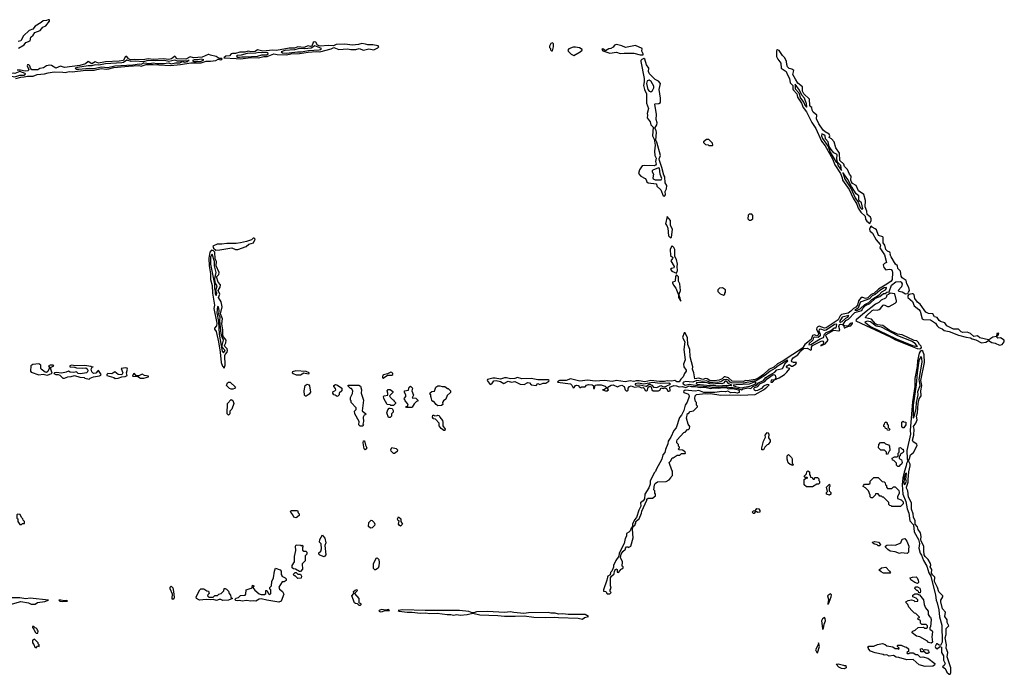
# Model space of a CAD drawing. Extents: x 2769579 to 2883812, y 684207 to 828660.
# Tile 407 of 505: x 2851402 to 2862920, y 763699 to 771352. Entities that reach past the tile are written whole.
import ezdxf

# ---------------------------------------------------------------- set-up
doc = ezdxf.new("R2010")
doc.units = 0

msp = doc.modelspace()

# ---------------------------------------------------------------- linework, layer by layer
at = {"layer": '0CON02XD'}
for points in [[(2851390, 771020), (2851455, 771058), (2851474, 771086), (2851523, 771105), (2851533, 771147), (2851559, 771171), (2851579, 771201), (2851642, 771225), (2851674, 771265), (2851709, 771281), (2851750, 771335), (2851750, 771350), (2851735, 771352), (2851715, 771344), (2851675, 771340), (2851655, 771319), (2851583, 771277), (2851557, 771243), (2851514, 771226), (2851448, 771165), (2851415, 771107), (2851385, 771098)], [(2853985, 770894), (2854105, 770909), (2854195, 770907), (2854257, 770923), (2854297, 770923), (2854375, 770954), (2854415, 770944), (2854525, 770941), (2854575, 770952), (2854676, 770956), (2854775, 770972), (2854875, 770981), (2854915, 770978), (2855045, 771012), (2855075, 771028), (2855136, 771006), (2855235, 771013), (2855275, 771004), (2855335, 771004), (2855375, 771016), (2855425, 770997), (2855485, 771013), (2855545, 771000), (2855593, 771025), (2855602, 771035), (2855596, 771046), (2855535, 771059), (2855475, 771058), (2855447, 771067), (2855405, 771074), (2855365, 771061), (2855295, 771054), (2855205, 771068), (2855105, 771062), (2855073, 771047), (2855015, 771051), (2854916, 771044), (2854886, 771055), (2854865, 771089), (2854846, 771094), (2854836, 771084), (2854819, 771045), (2854805, 771039), (2854775, 771047), (2854725, 771029), (2854655, 771034), (2854615, 771021), (2854555, 771020), (2854405, 770994), (2854365, 770997), (2854245, 770983), (2854185, 770999), (2854155, 770981), (2854105, 770978), (2854075, 770983), (2854035, 770971), (2853977, 770973), (2853925, 770956), (2853892, 770958), (2853875, 770953), (2853855, 770930), (2853815, 770926), (2853790, 770905), (2853933, 770897), (2853985, 770894)], [(2854525, 770961), (2854555, 770965), (2854652, 770978), (2854695, 770975), (2854782, 770992), (2854905, 770999), (2854923, 771005), (2854932, 771015), (2854855, 771046), (2854811, 771019), (2854735, 771011), (2854675, 771014), (2854615, 770999), (2854505, 770992), (2854460, 770975), (2854475, 770967), (2854525, 770961)], [(2857635, 770990), (2857646, 771035), (2857645, 771070), (2857635, 771083), (2857615, 771073), (2857598, 771045), (2857598, 771028), (2857610, 771015), (2857612, 771002), (2857625, 770990), (2857635, 770990)], [(2857885, 770933), (2857958, 770975), (2857980, 770995), (2857980, 771005), (2857950, 771025), (2857905, 771032), (2857875, 771030), (2857825, 771013), (2857814, 770996), (2857820, 770985), (2857855, 770948), (2857885, 770933)], [(2858695, 770940), (2858697, 770955), (2858681, 770985), (2858682, 771015), (2858605, 771049), (2858487, 771027), (2858446, 771046), (2858385, 771062), (2858360, 771055), (2858345, 771032), (2858316, 771014), (2858295, 771012), (2858255, 770990), (2858225, 771010), (2858210, 771005), (2858225, 770990), (2858305, 770963), (2858385, 770974), (2858428, 770958), (2858475, 770963), (2858585, 770960), (2858661, 770941), (2858695, 770940)], [(2851355, 770664), (2851415, 770682), (2851455, 770684), (2851495, 770694), (2851559, 770691), (2851605, 770711), (2851692, 770718), (2851735, 770732), (2851805, 770742), (2851905, 770741), (2851935, 770734), (2851982, 770748), (2852015, 770742), (2852174, 770764), (2852275, 770764), (2852355, 770781), (2852414, 770774), (2852445, 770777), (2852505, 770795), (2852675, 770811), (2852795, 770817), (2852825, 770809), (2852883, 770827), (2852965, 770830), (2853165, 770818), (2853285, 770828), (2853405, 770848), (2853525, 770850), (2853585, 770867), (2853635, 770866), (2853696, 770874), (2853725, 770890), (2853755, 770882), (2853770, 770895), (2853765, 770900), (2853735, 770900), (2853702, 770922), (2853635, 770936), (2853615, 770946), (2853605, 770947), (2853535, 770915), (2853435, 770908), (2853395, 770918), (2853347, 770893), (2853245, 770894), (2853215, 770928), (2853177, 770895), (2853145, 770886), (2853086, 770894), (2852965, 770888), (2852905, 770894), (2852845, 770885), (2852745, 770888), (2852697, 770883), (2852675, 770894), (2852655, 770923), (2852645, 770924), (2852635, 770918), (2852615, 770877), (2852565, 770866), (2852405, 770860), (2852325, 770843), (2852285, 770860), (2852245, 770838), (2852205, 770862), (2852173, 770835), (2852105, 770817), (2851925, 770794), (2851879, 770811), (2851825, 770784), (2851775, 770817), (2851755, 770822), (2851735, 770818), (2851715, 770812), (2851682, 770788), (2851639, 770781), (2851615, 770766), (2851545, 770767), (2851528, 770785), (2851522, 770815), (2851510, 770825), (2851494, 770826), (2851488, 770815), (2851508, 770765), (2851498, 770755), (2851465, 770749), (2851413, 770763), (2851373, 770763)], [(2853975, 770914), (2854000, 770920), (2854045, 770917), (2854185, 770927), (2854235, 770942), (2854295, 770940), (2854310, 770955), (2854304, 770965), (2854285, 770969), (2854235, 770964), (2854201, 770969), (2854165, 770960), (2854065, 770956), (2853992, 770938), (2853946, 770934), (2853937, 770925), (2853947, 770915), (2853975, 770914)], [(2858945, 769288), (2858956, 769304), (2858952, 769345), (2858970, 769375), (2858972, 769412), (2858954, 769444), (2858950, 769515), (2858936, 769536), (2858914, 769625), (2858886, 769705), (2858882, 769725), (2858899, 769765), (2858855, 769920), (2858842, 769945), (2858850, 770035), (2858847, 770057), (2858833, 770085), (2858856, 770125), (2858859, 770145), (2858847, 770187), (2858850, 770245), (2858830, 770365), (2858835, 770370), (2858877, 770373), (2858900, 770385), (2858900, 770435), (2858882, 770535), (2858898, 770605), (2858875, 770632), (2858835, 770653), (2858768, 770718), (2858757, 770745), (2858760, 770785), (2858736, 770825), (2858715, 770890), (2858705, 770900), (2858681, 770889), (2858670, 770875), (2858670, 770865), (2858708, 770665), (2858706, 770625), (2858700, 770585), (2858711, 770535), (2858734, 770484), (2858733, 770375), (2858759, 770315), (2858743, 770255), (2858748, 770235), (2858743, 770205), (2858778, 770158), (2858786, 770125), (2858812, 770095), (2858804, 769995), (2858824, 769955), (2858837, 769885), (2858829, 769815), (2858832, 769765), (2858846, 769734), (2858839, 769695), (2858846, 769665), (2858840, 769650), (2858826, 769644), (2858715, 769649), (2858685, 769642), (2858653, 769597), (2858640, 769555), (2858670, 769525), (2858720, 769495), (2858732, 769482), (2858738, 769455), (2858752, 769445), (2858850, 769435), (2858857, 769405), (2858902, 769362), (2858928, 769295), (2858945, 769288)], [(2861345, 768970), (2861362, 769005), (2861363, 769023), (2861353, 769043), (2861314, 769074), (2861312, 769115), (2861294, 769166), (2861298, 769238), (2861278, 769308), (2861215, 769353), (2861188, 769415), (2861145, 769439), (2861131, 769455), (2861126, 769475), (2861128, 769525), (2861108, 769545), (2861085, 769600), (2861050, 769635), (2861041, 769665), (2860996, 769705), (2860992, 769792), (2860950, 769855), (2860928, 769925), (2860899, 769959), (2860872, 769975), (2860880, 769995), (2860872, 770015), (2860825, 770041), (2860802, 770062), (2860752, 770135), (2860722, 770195), (2860727, 770235), (2860685, 770273), (2860674, 770295), (2860670, 770325), (2860655, 770332), (2860645, 770350), (2860640, 770425), (2860575, 770487), (2860561, 770515), (2860558, 770568), (2860505, 770611), (2860478, 770658), (2860447, 770713), (2860457, 770757), (2860434, 770774), (2860405, 770781), (2860385, 770800), (2860375, 770830), (2860373, 770863), (2860353, 770905), (2860324, 770935), (2860285, 770993), (2860265, 771000), (2860256, 770994), (2860254, 770924), (2860270, 770890), (2860307, 770845), (2860311, 770785), (2860367, 770747), (2860378, 770715), (2860408, 770665), (2860414, 770615), (2860447, 770585), (2860446, 770545), (2860451, 770531), (2860492, 770485), (2860500, 770445), (2860549, 770375), (2860566, 770326), (2860606, 770275), (2860670, 770150), (2860715, 770082), (2860781, 769931), (2860825, 769876), (2860909, 769725), (2860936, 769656), (2861004, 769555), (2861024, 769505), (2861029, 769475), (2861106, 769366), (2861151, 769265), (2861194, 769195), (2861209, 769149), (2861243, 769103), (2861293, 769055), (2861298, 769022), (2861313, 768995), (2861345, 768970)], [(2852095, 770774), (2852215, 770787), (2852275, 770783), (2852355, 770801), (2852435, 770794), (2852515, 770814), (2852725, 770826), (2852805, 770838), (2852825, 770834), (2852855, 770850), (2852925, 770842), (2852965, 770850), (2853005, 770841), (2853085, 770839), (2853145, 770847), (2853175, 770837), (2853225, 770848), (2853275, 770849), (2853305, 770862), (2853330, 770855), (2853370, 770865), (2853370, 770870), (2853386, 770876), (2853370, 770875), (2853370, 770870), (2853295, 770866), (2853249, 770869), (2853215, 770880), (2853145, 770863), (2853095, 770875), (2852985, 770870), (2852905, 770874), (2852845, 770860), (2852755, 770868), (2852705, 770862), (2852655, 770878), (2852618, 770852), (2852595, 770847), (2852405, 770837), (2852328, 770822), (2852285, 770826), (2852245, 770814), (2852204, 770814), (2852080, 770795), (2852050, 770785), (2852064, 770774), (2852095, 770774)], [(2853443, 770863), (2853465, 770865), (2853525, 770869), (2853558, 770885), (2853525, 770891), (2853485, 770884), (2853442, 770885), (2853422, 770875), (2853443, 770863)], [(2851145, 770670), (2851165, 770673), (2851285, 770696), (2851345, 770685), (2851405, 770703), (2851452, 770705), (2851471, 770715), (2851468, 770725), (2851405, 770745), (2851347, 770723), (2851325, 770729), (2851295, 770719), (2851105, 770708), (2851057, 770695), (2851047, 770685), (2851055, 770679), (2851084, 770674), (2851115, 770681), (2851145, 770670)], [(2858785, 770510), (2858803, 770525), (2858820, 770555), (2858820, 770575), (2858790, 770630), (2858764, 770646), (2858744, 770636), (2858734, 770605), (2858749, 770535), (2858765, 770516), (2858785, 770510)], [(2860605, 770330), (2860610, 770335), (2860605, 770370), (2860581, 770435), (2860551, 770471), (2860525, 770527), (2860475, 770598), (2860474, 770545), (2860518, 770498), (2860536, 770435), (2860576, 770386), (2860585, 770353), (2860605, 770330)], [(2861015, 769590), (2861007, 769647), (2860968, 769685), (2860962, 769725), (2860964, 769775), (2860926, 769795), (2860894, 769834), (2860871, 769871), (2860859, 769925), (2860830, 769960), (2860824, 769995), (2860808, 770008), (2860785, 770017), (2860782, 769995), (2860795, 769965), (2860860, 769870), (2860884, 769805), (2860955, 769688), (2860963, 769683), (2860975, 769644), (2861015, 769590)], [(2859505, 769880), (2859510, 769885), (2859508, 769908), (2859465, 769950), (2859435, 769950), (2859400, 769925), (2859400, 769915), (2859423, 769893), (2859455, 769890), (2859465, 769880), (2859505, 769880)], [(2858835, 769482), (2858905, 769482), (2858913, 769495), (2858893, 769545), (2858885, 769617), (2858875, 769620), (2858810, 769595), (2858800, 769585), (2858800, 769575), (2858817, 769545), (2858807, 769505), (2858811, 769491), (2858835, 769482)], [(2861255, 769137), (2861265, 769140), (2861250, 769210), (2861224, 769234), (2861220, 769245), (2861217, 769295), (2861188, 769318), (2861131, 769401), (2861088, 769485), (2861033, 769567), (2861055, 769487), (2861123, 769383), (2861175, 769269), (2861210, 769220), (2861234, 769155), (2861255, 769137)], [(2859955, 769010), (2859980, 769025), (2859980, 769065), (2859965, 769080), (2859935, 769080), (2859923, 769067), (2859920, 769025), (2859935, 769010), (2859955, 769010)], [(2858305, 764640), (2858320, 764655), (2858310, 764665), (2858310, 764685), (2858320, 764705), (2858312, 764735), (2858312, 764825), (2858324, 764846), (2858358, 764872), (2858360, 764905), (2858375, 764930), (2858390, 764925), (2858392, 764892), (2858405, 764890), (2858428, 764912), (2858430, 764925), (2858445, 764930), (2858460, 764945), (2858460, 764955), (2858450, 764965), (2858452, 765015), (2858432, 765065), (2858440, 765105), (2858457, 765133), (2858488, 765162), (2858490, 765175), (2858502, 765188), (2858515, 765190), (2858525, 765180), (2858550, 765195), (2858578, 765295), (2858572, 765395), (2858580, 765425), (2858600, 765445), (2858600, 765455), (2858610, 765465), (2858610, 765485), (2858635, 765510), (2858650, 765515), (2858676, 765584), (2858678, 765605), (2858740, 765735), (2858740, 765745), (2858755, 765760), (2858805, 765760), (2858840, 765785), (2858840, 765805), (2858830, 765815), (2858830, 765845), (2858822, 765855), (2858827, 765913), (2858835, 765930), (2858865, 765948), (2858965, 765952), (2858998, 765972), (2859020, 765995), (2859022, 766008), (2859040, 766025), (2859040, 766075), (2859030, 766085), (2859000, 766175), (2859020, 766195), (2859035, 766230), (2859045, 766230), (2859095, 766260), (2859125, 766260), (2859145, 766280), (2859185, 766280), (2859190, 766285), (2859188, 766298), (2859155, 766320), (2859112, 766322), (2859110, 766335), (2859120, 766345), (2859120, 766355), (2859110, 766365), (2859110, 766385), (2859090, 766405), (2859090, 766425), (2859095, 766440), (2859170, 766525), (2859185, 766530), (2859215, 766560), (2859225, 766560), (2859238, 766572), (2859240, 766595), (2859222, 766625), (2859202, 766695), (2859213, 766747), (2859225, 766750), (2859245, 766770), (2859285, 766780), (2859330, 766825), (2859330, 766835), (2859320, 766845), (2859320, 766875), (2859308, 766888), (2859300, 766925), (2859302, 766955), (2859318, 766972), (2859425, 766981), (2859445, 766977), (2859485, 766980), (2859605, 766963), (2859705, 766968), (2859835, 766961), (2860005, 766970), (2860105, 767023), (2860143, 767055), (2860168, 767085), (2860145, 767086), (2860104, 767066), (2860081, 767039), (2860034, 767016), (2860015, 767012), (2859999, 767019), (2859989, 767035), (2859996, 767054), (2860035, 767064), (2860062, 767095), (2860119, 767121), (2860145, 767154), (2860215, 767203), (2860232, 767202), (2860241, 767195), (2860249, 767161), (2860230, 767140), (2860194, 767136), (2860190, 767115), (2860197, 767113), (2860207, 767115), (2860230, 767140), (2860286, 767164), (2860348, 767205), (2860375, 767232), (2860410, 767275), (2860375, 767282), (2860372, 767295), (2860378, 767305), (2860405, 767322), (2860432, 767302), (2860443, 767303), (2860482, 767325), (2860490, 767345), (2860455, 767346), (2860434, 767354), (2860430, 767365), (2860434, 767375), (2860451, 767399), (2860506, 767435), (2860539, 767481), (2860572, 767508), (2860615, 767512), (2860655, 767490), (2860664, 767496), (2860666, 767525), (2860677, 767545), (2860785, 767596), (2860798, 767595), (2860806, 767584), (2860800, 767560), (2860790, 767550), (2860775, 767548), (2860775, 767540), (2860825, 767562), (2860860, 767605), (2860834, 767655), (2860838, 767672), (2860925, 767723), (2860984, 767716), (2860997, 767723), (2860984, 767765), (2860992, 767788), (2861005, 767793), (2861028, 767788), (2861040, 767780), (2861045, 767750), (2861055, 767748), (2861090, 767765), (2861090, 767770), (2861105, 767768), (2861125, 767774), (2861145, 767800), (2861145, 767808), (2861115, 767799), (2861090, 767770), (2861052, 767772), (2861040, 767780), (2861040, 767795), (2861068, 767835), (2861098, 767852), (2861172, 767928), (2861255, 767954), (2861265, 767979), (2861295, 768011), (2861345, 768035), (2861415, 768095), (2861465, 768115), (2861505, 768151), (2861527, 768153), (2861545, 768166), (2861575, 768172), (2861602, 768248), (2861653, 768287), (2861705, 768292), (2861715, 768285), (2861726, 768266), (2861719, 768231), (2861680, 768185), (2861687, 768177), (2861725, 768170), (2861765, 768146), (2861790, 768150), (2861800, 768165), (2861810, 768185), (2861803, 768223), (2861778, 768265), (2861772, 768305), (2861724, 768335), (2861714, 768355), (2861704, 768414), (2861674, 768445), (2861672, 768475), (2861647, 768495), (2861595, 768578), (2861583, 768605), (2861588, 768615), (2861580, 768635), (2861552, 768645), (2861534, 768664), (2861522, 768715), (2861502, 768745), (2861502, 768805), (2861498, 768815), (2861450, 768830), (2861423, 768895), (2861409, 768909), (2861376, 768926), (2861365, 768940), (2861355, 768930), (2861344, 768905), (2861347, 768885), (2861377, 768855), (2861420, 768780), (2861468, 768725), (2861472, 768715), (2861463, 768685), (2861519, 768605), (2861540, 768515), (2861517, 768503), (2861503, 768487), (2861510, 768455), (2861535, 768428), (2861575, 768437), (2861595, 768430), (2861609, 768415), (2861613, 768395), (2861609, 768315), (2861596, 768294), (2861545, 768259), (2861448, 768202), (2861395, 768153), (2861361, 768139), (2861325, 768100), (2861295, 768094), (2861265, 768106), (2861245, 768103), (2861213, 768067), (2861201, 768015), (2861185, 767993), (2861155, 767976), (2861125, 767943), (2861095, 767923), (2861015, 767904), (2861000, 767890), (2860975, 767842), (2860835, 767748), (2860815, 767746), (2860755, 767769), (2860737, 767763), (2860725, 767750), (2860723, 767735), (2860745, 767685), (2860744, 767665), (2860725, 767657), (2860695, 767667), (2860678, 767662), (2860659, 767615), (2860586, 767554), (2860559, 767511), (2860334, 767365), (2860265, 767328), (2860225, 767288), (2860165, 767264), (2860102, 767205), (2860035, 767156), (2860005, 767145), (2859911, 767131), (2859895, 767134), (2859865, 767122), (2859735, 767126), (2859695, 767167), (2859655, 767178), (2859643, 767177), (2859620, 767155), (2859585, 767136), (2859525, 767129), (2859475, 767133), (2859445, 767152), (2859425, 767156), (2859395, 767146), (2859345, 767160), (2859298, 767155), (2859289, 767225), (2859271, 767265), (2859278, 767295), (2859245, 767410), (2859240, 767495), (2859219, 767555), (2859213, 767633), (2859185, 767692), (2859175, 767692), (2859156, 767635), (2859182, 767585), (2859173, 767495), (2859187, 767375), (2859166, 767325), (2859171, 767295), (2859200, 767255), (2859199, 767245), (2859177, 767215), (2859162, 767175), (2859135, 767150), (2859115, 767118), (2859088, 767118), (2859064, 767134), (2859030, 767125), (2858975, 767131), (2858945, 767123), (2858885, 767122), (2858785, 767133), (2858715, 767118), (2858650, 767130), (2858615, 767131), (2858585, 767123), (2858545, 767131), (2858485, 767119), (2858385, 767133), (2858333, 767123), (2858245, 767132), (2858135, 767126), (2858045, 767139), (2857955, 767126), (2857845, 767152), (2857795, 767132), (2857715, 767132), (2857700, 767125), (2857693, 767113), (2857845, 767094), (2857860, 767080), (2857875, 767050), (2857888, 767052), (2857905, 767076), (2857915, 767081), (2857936, 767076), (2857954, 767054), (2857965, 767052), (2857975, 767060), (2858015, 767060), (2858031, 767079), (2858055, 767089), (2858097, 767085), (2858110, 767075), (2858114, 767055), (2858115, 767040), (2858125, 767040), (2858132, 767078), (2858155, 767083), (2858205, 767083), (2858249, 767069), (2858263, 767055), (2858262, 767045), (2858245, 767030), (2858220, 767025), (2858255, 767012), (2858275, 767012), (2858290, 767025), (2858278, 767045), (2858282, 767055), (2858321, 767079), (2858345, 767082), (2858395, 767059), (2858417, 767073), (2858445, 767079), (2858472, 767065), (2858483, 767023), (2858495, 767012), (2858507, 767013), (2858518, 767022), (2858520, 767045), (2858534, 767065), (2858555, 767071), (2858595, 767056), (2858645, 767062), (2858675, 767049), (2858695, 767054), (2858709, 767045), (2858718, 767018), (2858735, 767012), (2858745, 767020), (2858754, 767056), (2858775, 767068), (2858789, 767059), (2858796, 767026), (2858813, 767013), (2858875, 767012), (2858889, 767021), (2858905, 767049), (2858931, 767041), (2858955, 767047), (2858972, 767035), (2858985, 767010), (2858995, 767008), (2859010, 767015), (2859006, 767055), (2859055, 767075), (2859085, 767072), (2859115, 767059), (2859155, 767065), (2859195, 767051), (2859235, 767070), (2859255, 767065), (2859308, 767065), (2859362, 767052), (2859415, 767055), (2859485, 767042), (2859515, 767048), (2859575, 767044), (2859625, 767052), (2859665, 767051), (2859695, 767036), (2859745, 767040), (2859809, 767025), (2859820, 767015), (2859817, 766993), (2859795, 766986), (2859765, 766994), (2859720, 766990), (2859685, 767008), (2859660, 767000), (2859615, 767004), (2859534, 766994), (2859405, 766992), (2859345, 767018), (2859305, 767011), (2859185, 767021), (2859168, 767005), (2859170, 766995), (2859218, 766978), (2859229, 766965), (2859232, 766945), (2859209, 766881), (2859186, 766845), (2859170, 766785), (2859142, 766728), (2859120, 766700), (2859080, 766580), (2859055, 766548), (2859019, 766471)], [(2859015, 768802), (2859025, 768810), (2859038, 768898), (2859015, 768950), (2859017, 769005), (2858975, 769050), (2858956, 768965), (2858974, 768945), (2858984, 768915), (2858992, 768825), (2859015, 768802)], [(2853695, 768658), (2853745, 768661), (2853885, 768687), (2853925, 768666), (2853955, 768664), (2854051, 768699), (2854082, 768728), (2854137, 768743), (2854157, 768785), (2854145, 768797), (2854135, 768797), (2854115, 768779), (2854055, 768758), (2853987, 768743), (2853935, 768734), (2853825, 768736), (2853767, 768727), (2853713, 768727), (2853663, 768705), (2853670, 768680), (2853695, 768658)], [(2859085, 768390), (2859098, 768422), (2859092, 768465), (2859096, 768495), (2859087, 768547), (2859066, 768585), (2859067, 768667), (2859055, 768690), (2859035, 768710), (2859025, 768700), (2859011, 768665), (2859017, 768597), (2859042, 768572), (2859040, 768560), (2859020, 768535), (2859059, 768465), (2859055, 768451), (2859025, 768443), (2859017, 768435), (2859031, 768411), (2859085, 768390)], [(2853795, 767280), (2853806, 767315), (2853802, 767425), (2853805, 767438), (2853829, 767465), (2853834, 767485), (2853829, 767505), (2853802, 767532), (2853796, 767545), (2853814, 767575), (2853819, 767605), (2853787, 767645), (2853779, 767665), (2853779, 767725), (2853765, 767795), (2853774, 767856), (2853750, 767915), (2853770, 767995), (2853758, 768055), (2853728, 768105), (2853744, 768145), (2853722, 768188), (2853746, 768225), (2853752, 768252), (2853724, 768285), (2853706, 768345), (2853730, 768375), (2853736, 768395), (2853702, 768475), (2853704, 768525), (2853688, 768555), (2853683, 768633), (2853671, 768651), (2853645, 768659), (2853627, 768635), (2853616, 768565), (2853617, 768473), (2853635, 768380), (2853636, 768315), (2853654, 768246), (2853656, 768155), (2853679, 768015), (2853673, 767975), (2853708, 767805), (2853705, 767772), (2853680, 767745), (2853680, 767735), (2853701, 767705), (2853727, 767587), (2853747, 767467), (2853757, 767345), (2853775, 767302), (2853795, 767280)], [(2853695, 768130), (2853705, 768132), (2853709, 768155), (2853696, 768185), (2853711, 768241), (2853690, 768275), (2853683, 768325), (2853702, 768395), (2853680, 768475), (2853681, 768525), (2853655, 768612), (2853645, 768603), (2853635, 768575), (2853636, 768495), (2853681, 768261), (2853680, 768210), (2853690, 768185), (2853687, 768153), (2853695, 768130)], [(2859135, 768060), (2859130, 768095), (2859117, 768127), (2859117, 768145), (2859132, 768185), (2859124, 768265), (2859110, 768295), (2859109, 768345), (2859085, 768370), (2859075, 768350), (2859070, 768300), (2859065, 768293), (2859040, 768285), (2859038, 768275), (2859050, 768250), (2859078, 768215), (2859110, 768135), (2859108, 768105), (2859135, 768060)], [(2859635, 768132), (2859650, 768145), (2859650, 768155), (2859660, 768165), (2859660, 768195), (2859625, 768218), (2859590, 768215), (2859570, 768195), (2859570, 768175), (2859595, 768148), (2859635, 768132)], [(2861195, 767953), (2861235, 767972), (2861287, 768023), (2861335, 768047), (2861370, 768080), (2861455, 768134), (2861489, 768171), (2861529, 768195), (2861542, 768215), (2861540, 768220), (2861515, 768216), (2861462, 768185), (2861409, 768141), (2861375, 768124), (2861342, 768088), (2861244, 768055), (2861233, 768045), (2861210, 767980), (2861172, 767955), (2861195, 767953)], [(2861925, 767505), (2861945, 767510), (2861951, 767519), (2861949, 767535), (2861927, 767555), (2861914, 767584), (2861898, 767598), (2861865, 767601), (2861725, 767669), (2861671, 767675), (2861575, 767722), (2861498, 767778), (2861436, 767784), (2861415, 767795), (2861365, 767850), (2861298, 767868), (2861303, 767885), (2861375, 767951), (2861395, 767960), (2861432, 767958), (2861456, 767964), (2861471, 767975), (2861502, 768015), (2861515, 768018), (2861555, 767998), (2861575, 767998), (2861645, 768038), (2861658, 768052), (2861660, 768065), (2861638, 768148), (2861586, 768154), (2861565, 768138), (2861545, 768133), (2861538, 768105), (2861529, 768095), (2861480, 768075), (2861453, 768047), (2861415, 768025), (2861285, 767925), (2861189, 767845), (2861182, 767832), (2861584, 767645), (2861649, 767609), (2861899, 767509), (2861925, 767505)], [(2862865, 767549), (2862895, 767553), (2862918, 767585), (2862920, 767605), (2862875, 767632), (2862845, 767630), (2862830, 767645), (2862850, 767665), (2862855, 767688), (2862832, 767685), (2862830, 767650), (2862785, 767640), (2862751, 767619), (2862745, 767610), (2862735, 767610), (2862635, 767634), (2862606, 767656), (2862565, 767647), (2862525, 767682), (2862485, 767698), (2862435, 767697), (2862415, 767703), (2862384, 767734), (2862325, 767736), (2862248, 767775), (2862225, 767810), (2862175, 767824), (2862159, 767835), (2862135, 767870), (2862105, 767880), (2862085, 767914), (2862035, 767916), (2862002, 767932), (2861936, 768026), (2861905, 768048), (2861874, 768094), (2861866, 768136), (2861855, 768148), (2861841, 768149), (2861802, 768138), (2861790, 768125), (2861793, 768103), (2861845, 768056), (2861865, 768007), (2861920, 767965), (2861937, 767945), (2861958, 767855), (2861976, 767846), (2862055, 767843), (2862116, 767806), (2862133, 767773), (2862154, 767754), (2862195, 767737), (2862218, 767718), (2862275, 767707), (2862385, 767664), (2862475, 767639), (2862525, 767631), (2862545, 767620), (2862585, 767611), (2862655, 767574), (2862705, 767582), (2862735, 767600), (2862775, 767578), (2862815, 767572), (2862865, 767549)], [(2853785, 767458), (2853804, 767485), (2853770, 767525), (2853770, 767545), (2853788, 767605), (2853770, 767640), (2853759, 767679), (2853744, 767835), (2853746, 767875), (2853732, 767905), (2853734, 767954), (2853726, 767996), (2853715, 768000), (2853709, 767925), (2853726, 767825), (2853736, 767675), (2853772, 767475), (2853785, 767458)], [(2860635, 767550), (2860655, 767554), (2860765, 767622), (2860805, 767637), (2860817, 767675), (2860835, 767696), (2860887, 767715), (2860931, 767749), (2860955, 767750), (2860960, 767790), (2860955, 767794), (2860935, 767788), (2860835, 767722), (2860815, 767720), (2860775, 767734), (2860755, 767731), (2860750, 767715), (2860766, 767675), (2860764, 767655), (2860743, 767637), (2860695, 767640), (2860688, 767635), (2860679, 767605), (2860636, 767565), (2860635, 767550)], [(2861005, 767816), (2861025, 767823), (2861065, 767862), (2861091, 767875), (2861100, 767895), (2861025, 767874), (2860994, 767825), (2861005, 767816)], [(2861905, 767532), (2861877, 767567), (2861834, 767595), (2861675, 767655), (2861485, 767756), (2861421, 767771), (2861355, 767818), (2861315, 767826), (2861288, 767815), (2861356, 767765), (2861655, 767620), (2861845, 767543), (2861905, 767532)], [(2862285, 763699), (2862296, 763715), (2862294, 763775), (2862253, 763903), (2862261, 763955), (2862240, 764005), (2862242, 764045), (2862229, 764125), (2862240, 764165), (2862241, 764235), (2862272, 764265), (2862253, 764305), (2862250, 764335), (2862224, 764375), (2862231, 764425), (2862198, 764465), (2862176, 764545), (2862176, 764565), (2862200, 764605), (2862200, 764615), (2862153, 764663), (2862139, 764715), (2862102, 764785), (2862106, 764835), (2862080, 764860), (2862070, 764880), (2862072, 764925), (2862052, 764955), (2862060, 764975), (2862057, 764995), (2862030, 765040), (2861995, 765075), (2861984, 765094), (2861977, 765145), (2861980, 765195), (2861949, 765255), (2861944, 765275), (2861948, 765308), (2861939, 765351), (2861913, 765393), (2861903, 765423), (2861878, 765455), (2861878, 765495), (2861858, 765535), (2861854, 765575), (2861835, 765630), (2861836, 765705), (2861801, 765771), (2861793, 765845), (2861774, 765875), (2861774, 765885), (2861797, 765945), (2861794, 765975), (2861804, 766066), (2861819, 766135), (2861817, 766157), (2861798, 766195), (2861810, 766220), (2861821, 766265), (2861856, 766294), (2861900, 766375), (2861898, 766388), (2861853, 766415), (2861846, 766435), (2861860, 766495), (2861864, 766564), (2861858, 766595), (2861884, 766635), (2861900, 766675), (2861893, 766715), (2861906, 766755), (2861913, 766865), (2861925, 766918), (2861947, 766955), (2861942, 767012), (2861954, 767074), (2861943, 767135), (2861987, 767345), (2861984, 767435), (2861965, 767478), (2861955, 767483), (2861935, 767474), (2861925, 767452), (2861906, 767365), (2861901, 767299), (2861873, 767157), (2861872, 767065), (2861845, 766885), (2861818, 766548), (2861821, 766505), (2861780, 766315), (2861782, 766218), (2861790, 766195), (2861776, 766165), (2861773, 766135), (2861747, 766063), (2861732, 765995), (2861726, 765915), (2861732, 765805), (2861769, 765719), (2861785, 765635), (2861803, 765583), (2861815, 765495), (2861856, 765446), (2861864, 765365), (2861918, 765275), (2861927, 765227), (2861919, 765175), (2861934, 765115), (2861950, 765090), (2861975, 765028), (2862012, 764965), (2862036, 764885), (2862060, 764845), (2862115, 764625), (2862123, 764565), (2862135, 764535), (2862153, 764453), (2862162, 764372), (2862188, 764275), (2862195, 764075), (2862175, 764037), (2862158, 764038), (2862135, 764054), (2862125, 764054), (2862112, 764022), (2862115, 764012), (2862135, 763996), (2862165, 764022), (2862185, 764017), (2862184, 763955), (2862209, 763915), (2862209, 763865), (2862228, 763825), (2862218, 763802), (2862198, 763785), (2862228, 763768), (2862248, 763725), (2862275, 763700), (2862285, 763699)], [(2851725, 767198), (2851745, 767203), (2851782, 767218), (2851762, 767278), (2851770, 767290), (2851800, 767305), (2851790, 767315), (2851757, 767313), (2851740, 767305), (2851750, 767285), (2851748, 767275), (2851730, 767240), (2851715, 767228), (2851700, 767230), (2851655, 767268), (2851650, 767275), (2851650, 767315), (2851625, 767330), (2851555, 767321), (2851534, 767306), (2851529, 767245), (2851535, 767230), (2851625, 767202), (2851675, 767207), (2851725, 767198)], [(2859845, 767026), (2859865, 767035), (2859925, 767047), (2859955, 767041), (2859979, 767065), (2860020, 767080), (2860045, 767108), (2860105, 767132), (2860132, 767168), (2860172, 767198), (2860235, 767231), (2860260, 767260), (2860325, 767276), (2860360, 767340), (2860387, 767365), (2860385, 767370), (2860275, 767307), (2860237, 767273), (2860180, 767245), (2860118, 767192), (2860019, 767131), (2859865, 767101), (2859727, 767107), (2859713, 767115), (2859695, 767139), (2859675, 767145), (2859639, 767141), (2859605, 767119), (2859585, 767115), (2859515, 767110), (2859475, 767112), (2859455, 767122), (2859435, 767130), (2859395, 767122), (2859325, 767134), (2859275, 767116), (2859189, 767121), (2859170, 767115), (2859160, 767105), (2859162, 767095), (2859185, 767079), (2859235, 767090), (2859355, 767070), (2859485, 767058), (2859565, 767055), (2859665, 767062), (2859705, 767053), (2859745, 767054), (2859810, 767040), (2859845, 767026)], [(2861855, 766692), (2861865, 766710), (2861890, 766805), (2861891, 766875), (2861911, 766965), (2861910, 767005), (2861934, 767075), (2861924, 767146), (2861959, 767349), (2861956, 767395), (2861945, 767413), (2861920, 767365), (2861899, 767225), (2861887, 767083), (2861855, 766845), (2861855, 766692)], [(2852215, 767150), (2852225, 767160), (2852264, 767176), (2852335, 767189), (2852353, 767197), (2852357, 767205), (2852325, 767249), (2852315, 767247), (2852292, 767218), (2852264, 767214), (2852247, 767235), (2852240, 767265), (2852250, 767290), (2852260, 767295), (2852245, 767290), (2852236, 767296), (2852165, 767311), (2852055, 767307), (2852007, 767313), (2851990, 767305), (2851990, 767295), (2852045, 767290), (2852065, 767281), (2852135, 767278), (2852175, 767282), (2852190, 767270), (2852198, 767255), (2852196, 767235), (2852185, 767224), (2852113, 767213), (2852087, 767217), (2852065, 767234), (2852035, 767226), (2851992, 767232), (2851973, 767243), (2851945, 767230), (2851895, 767220), (2851827, 767227), (2851810, 767225), (2851800, 767215), (2851824, 767204), (2851853, 767203), (2851870, 767195), (2851905, 767160), (2851925, 767160), (2851965, 767178), (2852005, 767180), (2852045, 767193), (2852105, 767172), (2852155, 767170), (2852165, 767160), (2852215, 767150)], [(2852518, 767158), (2852555, 767163), (2852595, 767178), (2852635, 767180), (2852659, 767191), (2852653, 767225), (2852664, 767265), (2852658, 767278), (2852645, 767282), (2852588, 767275), (2852607, 767225), (2852606, 767214), (2852595, 767202), (2852555, 767206), (2852515, 767237), (2852478, 767212), (2852435, 767216), (2852422, 767205), (2852423, 767193), (2852505, 767168), (2852518, 767158)], [(2852815, 767162), (2852855, 767163), (2852910, 767175), (2852910, 767185), (2852861, 767191), (2852835, 767207), (2852795, 767189), (2852777, 767187), (2852765, 767190), (2852745, 767214), (2852735, 767210), (2852720, 767185), (2852785, 767180), (2852815, 767162)], [(2854635, 767200), (2854685, 767202), (2854725, 767222), (2854775, 767211), (2854787, 767215), (2854789, 767225), (2854755, 767239), (2854633, 767247), (2854592, 767235), (2854590, 767225), (2854601, 767215), (2854635, 767200)], [(2855655, 767161), (2855705, 767198), (2855755, 767196), (2855766, 767204), (2855768, 767215), (2855757, 767227), (2855745, 767231), (2855705, 767210), (2855659, 767201), (2855651, 767195), (2855646, 767175), (2855647, 767165), (2855655, 767161)], [(2853875, 767032), (2853855, 767040), (2853820, 767075), (2853832, 767105), (2853844, 767116), (2853866, 767116), (2853927, 767057), (2853915, 767040), (2853895, 767033), (2853875, 767032)], [(2857445, 767077), (2857465, 767098), (2857485, 767086), (2857525, 767101), (2857555, 767102), (2857590, 767125), (2857596, 767135), (2857585, 767140), (2857465, 767141), (2857385, 767159), (2857275, 767153), (2857225, 767170), (2857195, 767158), (2857145, 767153), (2857095, 767166), (2857075, 767166), (2857025, 767151), (2856965, 767162), (2856935, 767161), (2856876, 767144), (2856870, 767135), (2856905, 767086), (2856925, 767094), (2856950, 767130), (2856975, 767134), (2857025, 767122), (2857065, 767100), (2857115, 767126), (2857156, 767114), (2857195, 767122), (2857255, 767090), (2857305, 767086), (2857345, 767110), (2857365, 767105), (2857385, 767082), (2857445, 767077)], [(2858855, 767054), (2858904, 767076), (2858935, 767061), (2858965, 767069), (2859015, 767092), (2858995, 767104), (2858895, 767099), (2858805, 767112), (2858705, 767092), (2858635, 767104), (2858600, 767095), (2858600, 767085), (2858615, 767079), (2858655, 767083), (2858725, 767066), (2858735, 767066), (2858765, 767090), (2858775, 767091), (2858795, 767080), (2858816, 767056), (2858855, 767054)], [(2859575, 767070), (2859665, 767078), (2859725, 767074), (2859730, 767075), (2859728, 767085), (2859696, 767096), (2859675, 767122), (2859665, 767126), (2859653, 767125), (2859636, 767104), (2859615, 767094), (2859568, 767098), (2859515, 767090), (2859475, 767094), (2859445, 767106), (2859325, 767110), (2859314, 767105), (2859318, 767095), (2859327, 767093), (2859475, 767076), (2859515, 767079), (2859575, 767070)], [(2859845, 767049), (2859875, 767055), (2859945, 767066), (2860005, 767092), (2860016, 767106), (2860005, 767114), (2859995, 767113), (2859935, 767091), (2859785, 767085), (2859751, 767079), (2859748, 767075), (2859775, 767062), (2859845, 767049)], [(2854745, 766950), (2854733, 766963), (2854728, 767015), (2854741, 767075), (2854765, 767090), (2854783, 767083), (2854792, 767072), (2854803, 766997), (2854790, 766975), (2854755, 766952), (2854745, 766950)], [(2855115, 766948), (2855094, 766964), (2855075, 766968), (2855064, 766985), (2855068, 767005), (2855088, 767012), (2855099, 767025), (2855095, 767042), (2855077, 767065), (2855078, 767075), (2855095, 767087), (2855121, 767081), (2855170, 767045), (2855170, 767015), (2855140, 766985), (2855140, 766965), (2855125, 766950), (2855115, 766948)], [(2855415, 766600), (2855385, 766600), (2855370, 766615), (2855372, 766655), (2855322, 766745), (2855320, 766775), (2855340, 766795), (2855340, 766815), (2855280, 766875), (2855280, 766895), (2855270, 766905), (2855270, 766935), (2855297, 766983), (2855298, 767015), (2855285, 767040), (2855272, 767042), (2855242, 767072), (2855245, 767080), (2855370, 767080), (2855387, 767067), (2855402, 767025), (2855398, 766985), (2855422, 766905), (2855408, 766778), (2855450, 766745), (2855448, 766732), (2855433, 766727), (2855419, 766705), (2855422, 766655), (2855418, 766625), (2855422, 766615), (2855415, 766600)], [(2855775, 766840), (2855745, 766840), (2855735, 766850), (2855700, 766855), (2855660, 766925), (2855658, 766945), (2855664, 766956), (2855708, 766962), (2855710, 766985), (2855700, 767015), (2855713, 767027), (2855735, 767028), (2855768, 767005), (2855768, 766992), (2855730, 766955), (2855735, 766940), (2855765, 766910), (2855780, 766905), (2855780, 766895), (2855800, 766875), (2855800, 766865), (2855775, 766840)], [(2855985, 766818), (2855925, 766820), (2855920, 766830), (2855938, 766832), (2855947, 766847), (2855940, 766865), (2855910, 766895), (2855910, 766905), (2855900, 766915), (2855902, 766928), (2855920, 766945), (2855920, 766965), (2855902, 766995), (2855902, 767015), (2855950, 767020), (2855957, 767055), (2855972, 767068), (2855996, 767045), (2855988, 767015), (2856007, 766963), (2855992, 766932), (2856037, 766927), (2856060, 766905), (2856058, 766892), (2856045, 766890), (2856015, 766860), (2855995, 766822), (2855985, 766818)], [(2856295, 766838), (2856274, 766854), (2856248, 766888), (2856235, 766890), (2856223, 766903), (2856217, 766937), (2856210, 766945), (2856210, 766965), (2856200, 766975), (2856202, 766988), (2856223, 767007), (2856255, 767010), (2856270, 767055), (2856295, 767073), (2856315, 767073), (2856345, 767062), (2856375, 767062), (2856405, 767040), (2856415, 767040), (2856440, 767015), (2856440, 766995), (2856403, 766957), (2856386, 766914), (2856358, 766895), (2856348, 766875), (2856350, 766855), (2856335, 766840), (2856295, 766838)], [(2853845, 766730), (2853830, 766745), (2853832, 766865), (2853875, 766910), (2853895, 766900), (2853908, 766865), (2853885, 766800), (2853860, 766775), (2853860, 766745), (2853845, 766730)], [(2855735, 766700), (2855715, 766700), (2855698, 766755), (2855709, 766791), (2855725, 766810), (2855735, 766812), (2855758, 766808), (2855770, 766785), (2855770, 766765), (2855750, 766745), (2855750, 766715), (2855735, 766700)], [(2856375, 766550), (2856365, 766550), (2856331, 766571), (2856310, 766605), (2856310, 766635), (2856265, 766680), (2856240, 766685), (2856240, 766695), (2856230, 766705), (2856235, 766730), (2856245, 766730), (2856255, 766720), (2856287, 766723), (2856295, 766730), (2856310, 766725), (2856318, 766705), (2856347, 766665), (2856352, 766645), (2856350, 766605), (2856378, 766565), (2856375, 766550)], [(2861575, 766550), (2861552, 766552), (2861548, 766568), (2861532, 766572), (2861528, 766588), (2861510, 766595), (2861510, 766615), (2861520, 766625), (2861522, 766638), (2861535, 766650), (2861548, 766638), (2861550, 766625), (2861560, 766615), (2861560, 766585), (2861580, 766565), (2861575, 766550)], [(2861745, 766580), (2861732, 766582), (2861720, 766595), (2861720, 766645), (2861735, 766660), (2861745, 766650), (2861770, 766645), (2861770, 766615), (2861745, 766580)], [(2860105, 766322), (2860085, 766322), (2860084, 766345), (2860104, 766425), (2860127, 766473), (2860124, 766496), (2860145, 766527), (2860155, 766522), (2860167, 766505), (2860160, 766465), (2860180, 766435), (2860180, 766415), (2860160, 766395), (2860160, 766385), (2860145, 766380), (2860120, 766355), (2860105, 766322)], [(2855445, 766322), (2855432, 766335), (2855420, 766405), (2855425, 766430), (2855435, 766430), (2855448, 766378), (2855462, 766345), (2855445, 766322)], [(2859019, 766471), (2858987, 766425), (2858985, 766395), (2858956, 766326), (2858949, 766291), (2858925, 766264), (2858913, 766215), (2858847, 766095), (2858839, 766071), (2858825, 766054), (2858779, 765955), (2858778, 765922), (2858761, 765879), (2858714, 765805), (2858710, 765750), (2858694, 765726), (2858666, 765705), (2858670, 765665), (2858645, 765618), (2858619, 765531), (2858593, 765505), (2858570, 765455), (2858570, 765425), (2858555, 765408), (2858542, 765378), (2858529, 765361), (2858502, 765345), (2858501, 765315), (2858484, 765285), (2858472, 765228), (2858415, 765117), (2858410, 765080), (2858375, 765029), (2858350, 764970), (2858349, 764951), (2858330, 764905), (2858315, 764889), (2858308, 764862), (2858281, 764845), (2858277, 764835), (2858272, 764798), (2858231, 764685), (2858232, 764672), (2858260, 764665), (2858275, 764640), (2858305, 764640)], [(2861555, 766270), (2861542, 766272), (2861540, 766295), (2861518, 766318), (2861475, 766320), (2861450, 766345), (2861453, 766387), (2861472, 766408), (2861515, 766410), (2861532, 766392), (2861565, 766380), (2861578, 766368), (2861580, 766315), (2861572, 766308), (2861555, 766270)], [(2855785, 766280), (2855775, 766280), (2855748, 766308), (2855743, 766325), (2855755, 766350), (2855805, 766340), (2855820, 766325), (2855818, 766302), (2855785, 766280)], [(2861685, 766130), (2861675, 766130), (2861660, 766145), (2861658, 766168), (2861628, 766198), (2861612, 766202), (2861610, 766225), (2861635, 766240), (2861665, 766240), (2861678, 766252), (2861680, 766285), (2861690, 766295), (2861690, 766345), (2861705, 766350), (2861725, 766330), (2861735, 766330), (2861739, 766305), (2861735, 766292), (2861702, 766268), (2861700, 766255), (2861690, 766245), (2861692, 766222), (2861718, 766205), (2861726, 766175), (2861718, 766155), (2861702, 766148), (2861685, 766130)], [(2860445, 766140), (2860415, 766150), (2860393, 766173), (2860380, 766215), (2860380, 766255), (2860395, 766270), (2860430, 766235), (2860437, 766217), (2860440, 766165), (2860450, 766155), (2860445, 766140)], [(2860675, 765890), (2860605, 765890), (2860580, 765915), (2860580, 765975), (2860595, 765990), (2860620, 765995), (2860615, 766000), (2860585, 766000), (2860580, 766015), (2860608, 766042), (2860610, 766065), (2860623, 766077), (2860640, 766065), (2860640, 766035), (2860650, 766025), (2860652, 766002), (2860668, 765998), (2860685, 765980), (2860698, 765982), (2860705, 766000), (2860735, 766000), (2860750, 765985), (2860750, 765965), (2860760, 765955), (2860760, 765935), (2860748, 765922), (2860725, 765920), (2860675, 765890)], [(2861605, 765660), (2861595, 765670), (2861582, 765672), (2861570, 765685), (2861568, 765708), (2861505, 765770), (2861495, 765770), (2861485, 765780), (2861462, 765782), (2861445, 765810), (2861415, 765810), (2861410, 765795), (2861378, 765762), (2861362, 765762), (2861350, 765775), (2861350, 765795), (2861330, 765845), (2861295, 765880), (2861270, 765895), (2861272, 765908), (2861285, 765920), (2861335, 765920), (2861350, 765935), (2861352, 765958), (2861392, 765998), (2861445, 766000), (2861492, 765952), (2861515, 765950), (2861528, 765938), (2861530, 765915), (2861540, 765905), (2861540, 765885), (2861552, 765872), (2861605, 765870), (2861625, 765890), (2861645, 765890), (2861685, 765848), (2861692, 765825), (2861692, 765815), (2861670, 765775), (2861670, 765755), (2861715, 765737), (2861736, 765714), (2861735, 765690), (2861705, 765662), (2861605, 765660)], [(2861755, 765917), (2861774, 765954), (2861769, 765975), (2861775, 766050), (2861765, 766048), (2861749, 765995), (2861744, 765924), (2861755, 765917)], [(2860875, 765792), (2860840, 765805), (2860840, 765825), (2860850, 765835), (2860840, 765885), (2860875, 765920), (2860880, 765895), (2860870, 765885), (2860870, 765845), (2860890, 765825), (2860890, 765805), (2860875, 765792)], [(2854635, 765530), (2854610, 765535), (2854598, 765565), (2854573, 765593), (2854570, 765605), (2854580, 765615), (2854650, 765615), (2854658, 765588), (2854670, 765575), (2854670, 765555), (2854635, 765530)], [(2859995, 765580), (2859985, 765580), (2859970, 765595), (2859985, 765610), (2860008, 765612), (2860025, 765638), (2860048, 765635), (2860060, 765615), (2860060, 765595), (2860035, 765590), (2860025, 765600), (2860005, 765600), (2859995, 765580)], [(2851425, 765450), (2851435, 765460), (2851458, 765462), (2851460, 765485), (2851442, 765502), (2851438, 765518), (2851422, 765532), (2851408, 765568), (2851375, 765570), (2851370, 765565), (2851370, 765525), (2851380, 765515), (2851380, 765485), (2851405, 765450), (2851425, 765450)], [(2855505, 765408), (2855483, 765427), (2855488, 765472), (2855515, 765500), (2855525, 765498), (2855548, 765475), (2855558, 765455), (2855553, 765437), (2855525, 765410), (2855505, 765408)], [(2855855, 765432), (2855841, 765441), (2855832, 765455), (2855840, 765495), (2855825, 765500), (2855820, 765515), (2855835, 765540), (2855860, 765515), (2855860, 765485), (2855880, 765455), (2855855, 765432)], [(2854965, 765072), (2854913, 765093), (2854900, 765105), (2854902, 765118), (2854925, 765140), (2854932, 765165), (2854930, 765225), (2854910, 765245), (2854912, 765275), (2854945, 765330), (2854952, 765312), (2854972, 765292), (2854982, 765235), (2854972, 765205), (2854982, 765095), (2854965, 765072)], [(2861465, 765200), (2861445, 765200), (2861432, 765212), (2861393, 765223), (2861382, 765232), (2861380, 765245), (2861405, 765252), (2861450, 765245), (2861470, 765215), (2861465, 765200)], [(2861695, 765112), (2861645, 765132), (2861585, 765140), (2861557, 765157), (2861530, 765185), (2861530, 765195), (2861545, 765208), (2861595, 765213), (2861645, 765210), (2861693, 765227), (2861708, 765235), (2861725, 765280), (2861755, 765288), (2861781, 765255), (2861804, 765195), (2861798, 765155), (2861800, 765125), (2861785, 765113), (2861715, 765118), (2861695, 765112)], [(2854685, 764900), (2854675, 764900), (2854627, 764927), (2854605, 764930), (2854590, 764945), (2854588, 764972), (2854618, 765015), (2854618, 765075), (2854632, 765145), (2854628, 765195), (2854638, 765212), (2854685, 765210), (2854695, 765200), (2854708, 765208), (2854720, 765195), (2854710, 765185), (2854712, 765152), (2854725, 765140), (2854748, 765138), (2854760, 765125), (2854760, 765105), (2854740, 765085), (2854740, 765025), (2854708, 764992), (2854712, 764928), (2854685, 764900)], [(2855565, 764920), (2855555, 764920), (2855540, 764935), (2855540, 764995), (2855570, 765045), (2855572, 765058), (2855585, 765060), (2855602, 765042), (2855608, 765005), (2855603, 764965), (2855595, 764940), (2855565, 764920)], [(2854435, 764544), (2854295, 764564), (2854225, 764582), (2854205, 764578), (2854165, 764554), (2854135, 764558), (2854105, 764552), (2854055, 764561), (2854005, 764554), (2853975, 764563), (2853945, 764558), (2853932, 764562), (2853920, 764575), (2853933, 764587), (2853960, 764595), (2853985, 764622), (2854040, 764625), (2854048, 764635), (2854050, 764685), (2854110, 764705), (2854120, 764715), (2854125, 764740), (2854140, 764735), (2854140, 764725), (2854130, 764715), (2854151, 764681), (2854205, 764640), (2854225, 764630), (2854265, 764630), (2854280, 764645), (2854282, 764678), (2854295, 764680), (2854312, 764642), (2854328, 764632), (2854340, 764645), (2854340, 764685), (2854330, 764695), (2854330, 764715), (2854347, 764733), (2854350, 764785), (2854372, 764828), (2854384, 764906), (2854395, 764940), (2854449, 764919), (2854460, 764905), (2854460, 764865), (2854470, 764855), (2854470, 764845), (2854508, 764828), (2854520, 764815), (2854520, 764795), (2854495, 764780), (2854472, 764778), (2854433, 764717), (2854442, 764695), (2854477, 764667), (2854492, 764635), (2854460, 764555), (2854435, 764544)], [(2861585, 764880), (2861505, 764880), (2861478, 764895), (2861458, 764915), (2861458, 764922), (2861485, 764942), (2861535, 764950), (2861578, 764905), (2861590, 764885), (2861585, 764880)], [(2854655, 764820), (2854625, 764850), (2854615, 764850), (2854600, 764865), (2854625, 764890), (2854635, 764890), (2854655, 764870), (2854685, 764870), (2854700, 764845), (2854695, 764822), (2854655, 764820)], [(2861905, 764760), (2861875, 764772), (2861828, 764805), (2861820, 764825), (2861847, 764833), (2861887, 764837), (2861895, 764832), (2861914, 764804), (2861916, 764774), (2861905, 764760)], [(2853195, 764573), (2853184, 764584), (2853188, 764635), (2853163, 764697), (2853162, 764718), (2853175, 764730), (2853195, 764708), (2853203, 764665), (2853208, 764595), (2853205, 764580), (2853195, 764573)], [(2853780, 764560), (2853755, 764573), (2853735, 764573), (2853705, 764561), (2853665, 764573), (2853635, 764568), (2853584, 764574), (2853506, 764566), (2853472, 764585), (2853468, 764605), (2853510, 764685), (2853523, 764697), (2853555, 764698), (2853593, 764673), (2853609, 764669), (2853620, 764645), (2853602, 764628), (2853600, 764615), (2853615, 764600), (2853665, 764600), (2853685, 764620), (2853715, 764620), (2853730, 764635), (2853760, 764645), (2853790, 764675), (2853795, 764700), (2853805, 764700), (2853820, 764695), (2853845, 764670), (2853853, 764643), (2853868, 764625), (2853872, 764602), (2853890, 764585), (2853845, 764564), (2853780, 764560)], [(2855385, 764502), (2855375, 764503), (2855352, 764522), (2855330, 764525), (2855320, 764535), (2855288, 764615), (2855310, 764645), (2855308, 764665), (2855325, 764682), (2855345, 764690), (2855350, 764675), (2855320, 764645), (2855370, 764585), (2855370, 764535), (2855385, 764530), (2855398, 764515), (2855385, 764502)], [(2861935, 764650), (2861922, 764652), (2861918, 764668), (2861905, 764680), (2861895, 764680), (2861875, 764700), (2861873, 764707), (2861885, 764720), (2861905, 764720), (2861930, 764705), (2861940, 764675), (2861935, 764650)], [(2851290, 764515), (2851415, 764551), (2851506, 764536), (2851535, 764520), (2851585, 764520), (2851611, 764539), (2851695, 764551), (2851740, 764565), (2851525, 764588), (2851475, 764580), (2851405, 764591), (2851245, 764593)], [(2851898, 764548), (2851955, 764552), (2851960, 764555), (2851955, 764560), (2851925, 764557), (2851883, 764567), (2851860, 764565), (2851873, 764553), (2851898, 764548)], [(2860855, 764520), (2860865, 764523), (2860894, 764605), (2860897, 764627), (2860888, 764638), (2860852, 764615), (2860863, 764575), (2860854, 764525), (2860855, 764520)], [(2862065, 764063), (2862035, 764070), (2862020, 764085), (2861930, 764135), (2861894, 764144), (2861843, 764183), (2861842, 764195), (2861850, 764205), (2861877, 764213), (2861913, 764247), (2861975, 764250), (2861985, 764240), (2862015, 764240), (2862020, 764245), (2862020, 764265), (2862005, 764280), (2861955, 764280), (2861940, 764295), (2861938, 764328), (2861910, 764345), (2861912, 764358), (2861928, 764362), (2861928, 764368), (2861885, 764410), (2861870, 764415), (2861841, 764441), (2861802, 764482), (2861790, 764515), (2861773, 764533), (2861770, 764545), (2861795, 764562), (2861835, 764568), (2861862, 764562), (2861875, 764550), (2861908, 764552), (2861908, 764568), (2861888, 764588), (2861850, 764605), (2861850, 764625), (2861875, 764638), (2861905, 764640), (2861915, 764630), (2861928, 764628), (2861975, 764570), (2861982, 764515), (2862000, 764475), (2862028, 764435), (2862028, 764398), (2862044, 764374), (2862056, 764365), (2862065, 764340), (2862058, 764255), (2862050, 764245), (2862050, 764225), (2862075, 764207), (2862080, 764195), (2862074, 764135), (2862079, 764075), (2862065, 764063)], [(2855625, 764429), (2855645, 764434), (2855675, 764443), (2855728, 764445), (2855715, 764456), (2855685, 764448), (2855635, 764456), (2855608, 764445), (2855603, 764435), (2855625, 764429)], [(2857985, 764344), (2858009, 764361), (2858057, 764373), (2858016, 764396), (2857818, 764398), (2857755, 764407), (2857705, 764401), (2857665, 764413), (2857615, 764412), (2857585, 764420), (2857355, 764417), (2857299, 764411), (2857181, 764421), (2857145, 764430), (2857075, 764422), (2856875, 764432), (2856745, 764430), (2856715, 764417), (2856695, 764416), (2856655, 764433), (2856545, 764445), (2856330, 764445), (2856145, 764444), (2855885, 764454), (2855830, 764445), (2855842, 764435), (2855935, 764424), (2855995, 764426), (2856085, 764414), (2856155, 764416), (2856195, 764410), (2856285, 764412), (2856404, 764396), (2856445, 764399), (2856475, 764392), (2856515, 764398), (2856555, 764392), (2856635, 764397), (2856704, 764414), (2856785, 764394), (2856995, 764388), (2857075, 764377), (2857198, 764378), (2857305, 764381), (2857415, 764368), (2857555, 764363), (2857662, 764368), (2857705, 764362), (2857935, 764354), (2857985, 764344)], [(2860795, 764228), (2860805, 764233), (2860814, 764285), (2860829, 764325), (2860825, 764352), (2860815, 764362), (2860793, 764347), (2860782, 764325), (2860792, 764235), (2860795, 764228)], [(2851615, 764180), (2851620, 764205), (2851610, 764215), (2851608, 764228), (2851595, 764240), (2851582, 764242), (2851568, 764258), (2851552, 764258), (2851550, 764245), (2851568, 764228), (2851582, 764192), (2851595, 764180), (2851615, 764180)], [(2851595, 764010), (2851615, 764030), (2851628, 764022), (2851630, 764045), (2851620, 764055), (2851618, 764068), (2851575, 764110), (2851565, 764100), (2851552, 764098), (2851550, 764065), (2851568, 764048), (2851580, 764015), (2851595, 764010)], [(2860735, 763948), (2860759, 764025), (2860745, 764068), (2860742, 764045), (2860712, 763985), (2860725, 763952), (2860735, 763948)], [(2861995, 763790), (2861925, 763810), (2861852, 763872), (2861778, 763868), (2861687, 763897), (2861655, 763900), (2861625, 763918), (2861575, 763910), (2861545, 763928), (2861515, 763922), (2861502, 763932), (2861408, 763948), (2861355, 763970), (2861330, 763995), (2861330, 764005), (2861320, 764015), (2861335, 764028), (2861395, 764028), (2861435, 764048), (2861495, 764058), (2861527, 764047), (2861545, 764032), (2861615, 764020), (2861645, 764000), (2861675, 764000), (2861685, 763990), (2861690, 764005), (2861672, 764022), (2861670, 764035), (2861675, 764040), (2861715, 764038), (2861755, 764018), (2861777, 764017), (2861800, 763995), (2861800, 763965), (2861780, 763955), (2861785, 763940), (2861805, 763940), (2861815, 763950), (2861855, 763950), (2861885, 763930), (2861905, 763930), (2861935, 763900), (2861965, 763902), (2862027, 763887), (2862108, 763825), (2862102, 763805), (2862085, 763793), (2861995, 763790)], [(2862025, 763940), (2862005, 763942), (2861975, 763970), (2861965, 763962), (2861943, 763963), (2861940, 763995), (2861955, 764000), (2861975, 763980), (2861995, 763988), (2862020, 763985), (2862035, 763970), (2862040, 763955), (2862025, 763940)], [(2861045, 763763), (2861015, 763768), (2860985, 763782), (2860952, 763818), (2860975, 763820), (2861037, 763807), (2861045, 763800), (2861065, 763800), (2861070, 763775), (2861045, 763763)]]:
    msp.add_lwpolyline(points, dxfattribs=at)

doc.saveas('drawing.dxf')
